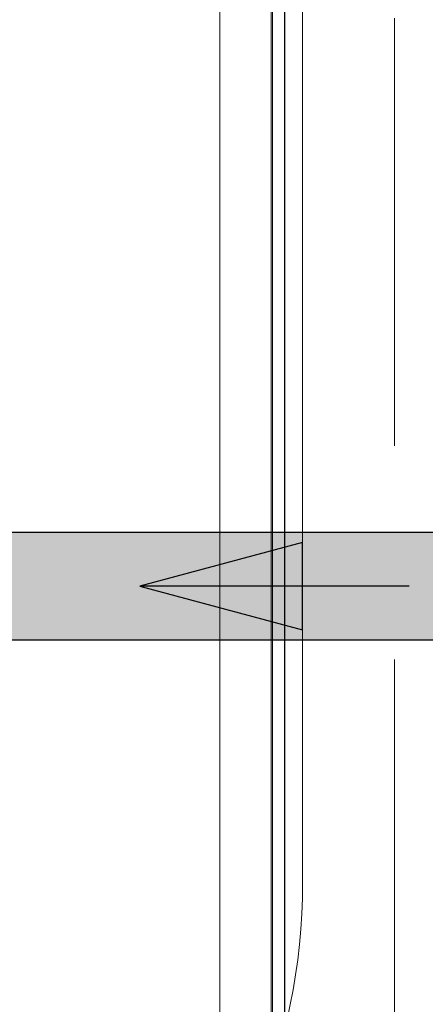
# Model space of a CAD drawing. Header units: millimetres. Extents: x 567 to 934, y -1 to 364.
# Tile 675 of 1056: x 800.502 to 800.804, y 90.596 to 91.327. Entities that reach past the tile are written whole.
import ezdxf

# ---------------------------------------------------------------- set-up
doc = ezdxf.new("R2010")
doc.units = ezdxf.units.MM
doc.header["$MEASUREMENT"] = 0
doc.linetypes.add('HIDDEN2', pattern=[0.47625, 0.3175, -0.15875])
for name, color, linetype, lineweight in [('A-ANNO-SYMB', 7, 'Continuous', 9), ('A-DETL', 7, 'Continuous', 13), ('A-GENM', 7, 'Continuous', 13), ('A-WALL', 7, 'Continuous', 25), ('AF-Condutos Reúso', 200, 'Continuous', 25), ('AF-Sentido conduto Reúso', 200, 'Continuous', 30), ('DI-Detalhes', 1, 'HIDDEN2', 9)]:
    doc.layers.add(name, color=color, linetype=linetype, lineweight=lineweight)

msp = doc.modelspace()

# ---------------------------------------------------------------- hatches: boundary and pattern name
at = {"layer": 'AF-Condutos Reúso', "linetype": 'Continuous'}
msp.add_hatch(color=201, dxfattribs=at).paths.add_polyline_path([(800.47598, 90.94654), (800.47598, 90.86698), (801.15419, 90.86698), (801.15419, 90.94654)])

# ---------------------------------------------------------------- linework, layer by layer
at = {"layer": 'A-ANNO-SYMB', "color": 8, "linetype": 'Continuous', "lineweight": 5}
msp.add_line((800.71257, 90.68663), (800.71257, 94.22581), dxfattribs=at)
msp.add_arc((800.26257, 90.68663), 0.45, 270, 0, dxfattribs=at)
at = {"layer": 'A-DETL', "color": 8, "linetype": 'Continuous', "lineweight": 5}
msp.add_line((800.65099, 87.67898), (800.65099, 104.76267), dxfattribs=at)
at = {"layer": 'A-GENM', "color": 8, "lineweight": 5}
for p, q in [((800.65099, 94.1816), (800.65099, 88.1816)), ((800.68919, 88.1816), (800.68919, 94.1816)), ((800.69019, 93.9816), (800.69019, 88.3816)), ((800.69918, 88.3816), (800.69918, 93.9816)), ((800.69929, 88.3816), (800.69929, 93.9816))]:
    msp.add_line(p, q, dxfattribs=at)
at = {"layer": 'A-WALL', "color": 8, "lineweight": 5}
msp.add_line((800.65099, 87.47898), (800.65099, 95.07898), dxfattribs=at)
at = {"layer": 'AF-Condutos Reúso'}
for p, q in [((801.15419, 90.94654), (800.47598, 90.94654)), ((800.47598, 90.86698), (801.15419, 90.86698))]:
    msp.add_line(p, q, dxfattribs=at)
at = {"layer": 'AF-Sentido conduto Reúso'}
for p, q in [((800.71245, 90.93912), (800.59171, 90.90676)), ((800.71245, 90.87441), (800.71245, 90.93912)), ((800.59171, 90.90676), (800.71245, 90.87441))]:
    msp.add_line(p, q, dxfattribs=at)
msp.add_lwpolyline([(800.79171, 90.90676), (800.59171, 90.90676)], dxfattribs=at)
at = {"layer": 'DI-Detalhes'}
msp.add_lwpolyline([(795.61999, 94.66221), (800.78094, 94.66221), (800.78094, 90.15861), (795.61999, 90.15861), (795.61999, 94.66221)], dxfattribs=at)

doc.saveas('drawing.dxf')
